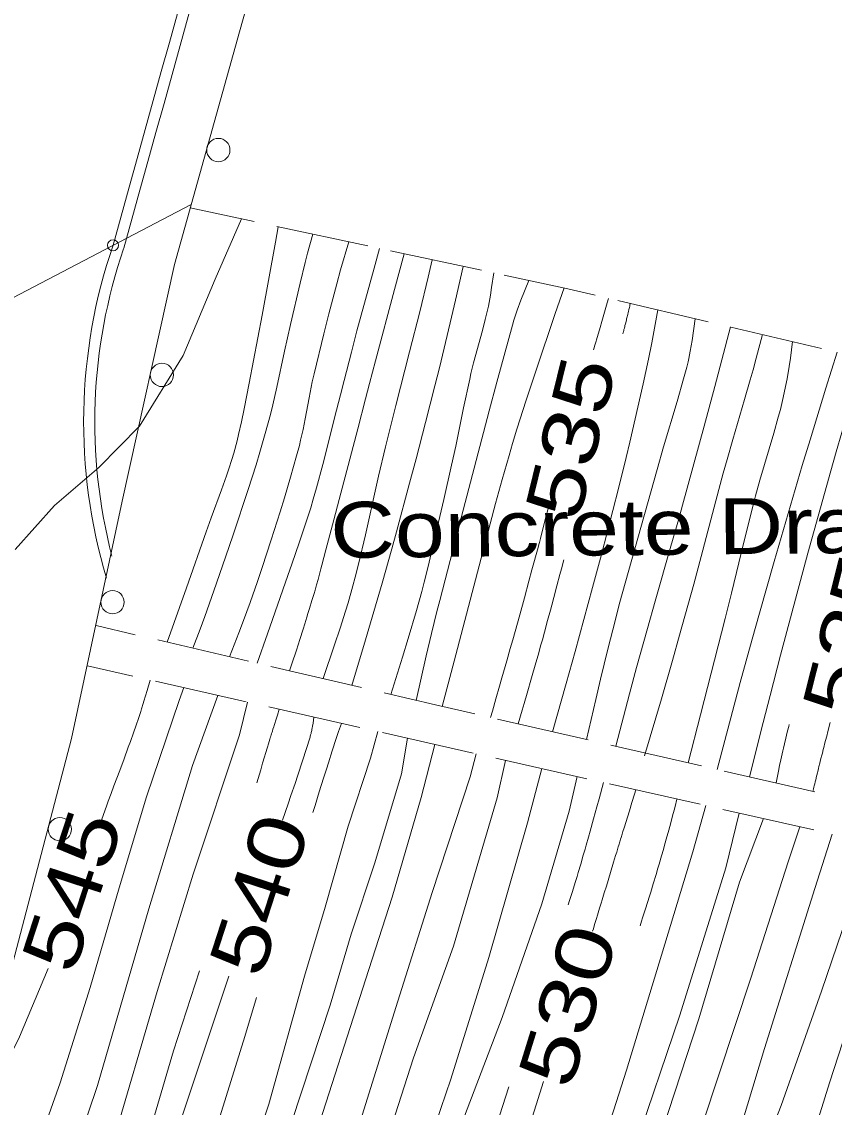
# Model space of a CAD drawing. Extents: x 2361284 to 2366480, y 6976556 to 6985346.
# Drawn here: x 2364677.2 to 2364747.1, y 6978774.8 to 6978868.1 of the extents above; entities that cross this region are included whole.
import ezdxf
from ezdxf.enums import TextEntityAlignment as Align

# ---------------------------------------------------------------- set-up
doc = ezdxf.new("R2010")
doc.units = 0
doc.header["$LTSCALE"] = 1.9
doc.header["$PDMODE"] = 32
doc.header["$PDSIZE"] = 0.95
for name, color, linetype, lineweight in [('12', 7, 'Continuous', 13), ('13', 7, 'Continuous', 13), ('17', 7, 'Continuous', 13), ('24', 7, 'Continuous', 13), ('3', 7, 'Continuous', 13), ('6', 7, 'Continuous', 13), ('8', 7, 'Continuous', 13)]:
    doc.layers.add(name, color=color, linetype=linetype, lineweight=lineweight)

msp = doc.modelspace()

# ---------------------------------------------------------------- linework, layer by layer
at = {"layer": '12'}
for points in [[(2364699.246, 6978850.514), (2364699.009, 6978849.181), (2364697.847, 6978842.92), (2364696.733, 6978837.049), (2364696.306, 6978834.848), (2364696.078, 6978833.75), (2364695.831, 6978832.657), (2364695.698, 6978832.113), (2364695.408, 6978831.031), (2364695.25, 6978830.494), (2364694.993, 6978829.693), (2364694.785, 6978829.088), (2364694.353, 6978827.883), (2364693.466, 6978825.486), (2364693.034, 6978824.283), (2364691.35, 6978819.477), (2364689.684, 6978814.791)], [(2364712.483, 6978847.679), (2364712.129, 6978846.184), (2364711.406, 6978843.199), (2364710.539, 6978839.745), (2364709.358, 6978835.145), (2364708.774, 6978832.844), (2364708.465, 6978831.587), (2364707.876, 6978829.068), (2364706.735, 6978824.018), (2364706.142, 6978821.498), (2364705.861, 6978820.389), (2364705.663, 6978819.653), (2364705.244, 6978818.189), (2364705.024, 6978817.459), (2364704.567, 6978816.005), (2364704.093, 6978814.555), (2364703.116, 6978811.658)], [(2364727.646, 6978844.353), (2364727.533, 6978843.956), (2364727.305, 6978843.162), (2364727.075, 6978842.368), (2364726.921, 6978841.84), (2364726.61, 6978840.783), (2364726.581, 6978840.687), (2364726.522, 6978840.496), (2364726.443, 6978840.241), (2364726.404, 6978840.113), (2364726.348, 6978839.921)], [(2364740.876, 6978841.239), (2364740.349, 6978839.225), (2364740.075, 6978838.221), (2364739.834, 6978837.362), (2364739.336, 6978835.649), (2364738.326, 6978832.226), (2364737.838, 6978830.51), (2364737.512, 6978829.319), (2364736.877, 6978826.933), (2364735.625, 6978822.156), (2364734.98, 6978819.772), (2364733.758, 6978815.396), (2364733.137, 6978813.21), (2364732.194, 6978809.935), (2364730.75, 6978805.031)], [(2364722.477, 6978826.363), (2364722.372, 6978825.984), (2364722.304, 6978825.73), (2364722.26, 6978825.561), (2364722.173, 6978825.223), (2364721.788, 6978823.696), (2364721.701, 6978823.358), (2364721.657, 6978823.188), (2364721.589, 6978822.935), (2364721.065, 6978821.005), (2364720.802, 6978820.041), (2364720.406, 6978818.595), (2364720.006, 6978817.15), (2364719.806, 6978816.427), (2364719.403, 6978814.983), (2364719.2, 6978814.262), (2364718.894, 6978813.179), (2364718.484, 6978811.737), (2364718.278, 6978811.016), (2364717.967, 6978809.935), (2364717.654, 6978808.855), (2364717.497, 6978808.315)], [(2364688.225, 6978811.537), (2364687.962, 6978810.635), (2364687.829, 6978810.185), (2364687.694, 6978809.736), (2364687.626, 6978809.511), (2364687.487, 6978809.062), (2364687.417, 6978808.839), (2364687.31, 6978808.503), (2364687.164, 6978808.057), (2364687.089, 6978807.835), (2364686.975, 6978807.502), (2364686.858, 6978807.17), (2364686.799, 6978807.004), (2364686.527, 6978806.256), (2364686.344, 6978805.758), (2364685.975, 6978804.764), (2364685.604, 6978803.77), (2364685.108, 6978802.445), (2364684.862, 6978801.782), (2364684.617, 6978801.119), (2364684.495, 6978800.787), (2364684.313, 6978800.289), (2364683.913, 6978799.185)], [(2364702.307, 6978808.351), (2364702.23, 6978807.836), (2364702.189, 6978807.579), (2364702.159, 6978807.408), (2364702.143, 6978807.323), (2364702.117, 6978807.195), (2364702.08, 6978807.026), (2364702.06, 6978806.942), (2364702.027, 6978806.816), (2364701.992, 6978806.69), (2364701.973, 6978806.628), (2364701.89, 6978806.361), (2364701.723, 6978805.829), (2364701.554, 6978805.298), (2364701.44, 6978804.944), (2364701.21, 6978804.238), (2364701.036, 6978803.709), (2364700.918, 6978803.357), (2364700.682, 6978802.654), (2364700.324, 6978801.6), (2364700.084, 6978800.898), (2364699.601, 6978799.494)], [(2364746.713, 6978807.893), (2364746.513, 6978807.114), (2364746.412, 6978806.724), (2364746.312, 6978806.335), (2364746.263, 6978806.14), (2364746.163, 6978805.75), (2364746.113, 6978805.556), (2364746.039, 6978805.263), (2364745.973, 6978805.003), (2364745.941, 6978804.873), (2364745.891, 6978804.678), (2364745.818, 6978804.386), (2364745.745, 6978804.093), (2364745.709, 6978803.947), (2364745.644, 6978803.687), (2364745.612, 6978803.557), (2364745.564, 6978803.361), (2364745.517, 6978803.166), (2364745.493, 6978803.068), (2364745.446, 6978802.873), (2364745.422, 6978802.775), (2364745.387, 6978802.628), (2364745.34, 6978802.433), (2364745.317, 6978802.335), (2364745.282, 6978802.188), (2364745.23, 6978801.968)], [(2364716.257, 6978805.193), (2364715.736, 6978803.218), (2364712.491, 6978793.287), (2364709.529, 6978783.928), (2364705.734, 6978771.842)], [(2364729.998, 6978802.104), (2364729.886, 6978801.741), (2364729.661, 6978801.014), (2364729.437, 6978800.287), (2364728.989, 6978798.834), (2364728.888, 6978798.505), (2364728.82, 6978798.285), (2364728.73, 6978797.992), (2364728.686, 6978797.846), (2364728.618, 6978797.626), (2364728.529, 6978797.334), (2364728.484, 6978797.187), (2364728.35, 6978796.748), (2364728.261, 6978796.455), (2364728.083, 6978795.869), (2364727.816, 6978794.99), (2364727.46, 6978793.818), (2364727.282, 6978793.232), (2364727.104, 6978792.646), (2364727.015, 6978792.353), (2364726.881, 6978791.914), (2364726.761, 6978791.523), (2364726.701, 6978791.328), (2364726.612, 6978791.035), (2364726.476, 6978790.596), (2364726.386, 6978790.304), (2364726.341, 6978790.157), (2364726.273, 6978789.938)], [(2364744.099, 6978798.928), (2364743.108, 6978795.908), (2364739.882, 6978785.897), (2364735.76, 6978773.437)], [(2364679.451, 6978786.732), (2364676.977, 6978780.858), (2364673.767, 6978774.398)], [(2364694.987, 6978786.08), (2364690.534, 6978772.767)], [(2364722.056, 6978777.017), (2364718.871, 6978766.916), (2364713.193, 6978748.811), (2364710.275, 6978740.243), (2364704.334, 6978723.455), (2364699.237, 6978707.356), (2364694.246, 6978690.508), (2364687.128, 6978669.308), (2364684.236, 6978660.081), (2364678.277, 6978642.023), (2364672.902, 6978626.701), (2364665.407, 6978606.08), (2364660.247, 6978590.409), (2364653.383, 6978568.593), (2364648.092, 6978553.932), (2364641.262, 6978531.855), (2364636.145, 6978514.685), (2364629.76, 6978494.144), (2364623.243, 6978471.76), (2364619.929, 6978459.459), (2364615.948, 6978443.839), (2364612.675, 6978428.297), (2364610.101, 6978414.013), (2364608.711, 6978407.56)]]:
    msp.add_lwpolyline(points, dxfattribs=at)
at = {"layer": '13'}
for points in [[(2364696.068, 6978851.194), (2364693.817, 6978846.012), (2364691.05, 6978839.455), (2364687.298, 6978833.37), (2364683.802, 6978829.817), (2364679.993, 6978826.539), (2364676.619, 6978822.767)], [(2364702.222, 6978849.873), (2364701.756, 6978848.245), (2364701.545, 6978847.425), (2364701.121, 6978845.653), (2364700.296, 6978842.103), (2364699.784, 6978839.802), (2364699.114, 6978836.73), (2364698.762, 6978835.198), (2364698.562, 6978834.379), (2364698.129, 6978832.749), (2364697.661, 6978831.129), (2364697.332, 6978830.053), (2364696.65, 6978827.909), (2364695.369, 6978824.027), (2364694.712, 6978822.093), (2364693.702, 6978819.199), (2364692.913, 6978817.009), (2364692.512, 6978815.917), (2364691.899, 6978814.282)], [(2364705.299, 6978849.211), (2364704.605, 6978846.801), (2364704.273, 6978845.591), (2364703.599, 6978843.02), (2364703.166, 6978841.303), (2364702.326, 6978837.862), (2364702.171, 6978837.182), (2364701.895, 6978835.813), (2364701.553, 6978833.983), (2364701.37, 6978833.071), (2364701.167, 6978832.163), (2364701.055, 6978831.711), (2364700.815, 6978830.802), (2364700.307, 6978828.992), (2364699.769, 6978827.191), (2364699.397, 6978825.994), (2364698.632, 6978823.606), (2364697.845, 6978821.206), (2364697.442, 6978820.009), (2364696.822, 6978818.219), (2364696.252, 6978816.652), (2364695.859, 6978815.612), (2364695.046, 6978813.542)], [(2364707.954, 6978848.646), (2364707.49, 6978846.942), (2364706.011, 6978841.567), (2364705.533, 6978839.738), (2364704.914, 6978837.295), (2364704.603, 6978836.074), (2364704.092, 6978834.073), (2364703.41, 6978831.404), (2364703.063, 6978830.071), (2364702.527, 6978828.076), (2364702.249, 6978827.081), (2364702.034, 6978826.345), (2364701.57, 6978824.884), (2364701.076, 6978823.433), (2364700.398, 6978821.505), (2364700.061, 6978820.54), (2364698.316, 6978815.5), (2364697.432, 6978812.984)], [(2364710.068, 6978848.196), (2364709.249, 6978845.122), (2364707.616, 6978838.972), (2364707.1, 6978837.024), (2364706.757, 6978835.724), (2364706.074, 6978833.125), (2364705.393, 6978830.525), (2364704.486, 6978827.059), (2364704.031, 6978825.326), (2364703.347, 6978822.727), (2364703.003, 6978821.428), (2364702.912, 6978821.088), (2364702.851, 6978820.861), (2364702.726, 6978820.408), (2364702.662, 6978820.182), (2364702.534, 6978819.73), (2364702.404, 6978819.279), (2364702.316, 6978818.978), (2364702.137, 6978818.378), (2364701.933, 6978817.704), (2364701.794, 6978817.255), (2364701.702, 6978816.956), (2364701.514, 6978816.358), (2364701.372, 6978815.91), (2364701.086, 6978815.015), (2364700.798, 6978814.12), (2364700.412, 6978812.928), (2364700.219, 6978812.331)], [(2364715.159, 6978847.105), (2364714.494, 6978844.197), (2364714.039, 6978842.261), (2364713.102, 6978838.395), (2364712.71, 6978836.823), (2364711.91, 6978833.682), (2364711.092, 6978830.547), (2364710.536, 6978828.46), (2364709.406, 6978824.289), (2364708.999, 6978822.816), (2364708.172, 6978819.875), (2364707.325, 6978816.939), (2364706.751, 6978814.985), (2364705.581, 6978811.082)], [(2364717.773, 6978846.549), (2364717.594, 6978845.276), (2364717.491, 6978844.642), (2364717.311, 6978843.695), (2364717.155, 6978842.992), (2364717.043, 6978842.525), (2364716.803, 6978841.596), (2364716.048, 6978838.818), (2364715.817, 6978837.887), (2364715.711, 6978837.419), (2364715.187, 6978834.952), (2364714.504, 6978831.659), (2364714.151, 6978830.015), (2364713.488, 6978827.066), (2364713.034, 6978825.104), (2364712.095, 6978821.184), (2364711.788, 6978819.962), (2364711.576, 6978819.15), (2364711.132, 6978817.532), (2364710.428, 6978815.114), (2364709.937, 6978813.508), (2364708.919, 6978810.304)], [(2364720.791, 6978845.898), (2364720.111, 6978844.2), (2364719.791, 6978843.346), (2364719.504, 6978842.482), (2364719.376, 6978842.044), (2364718.036, 6978837.149), (2364717.386, 6978834.696), (2364715.158, 6978826.134), (2364713.132, 6978818.384), (2364712.889, 6978817.434), (2364712.42, 6978815.529), (2364711.971, 6978813.62), (2364711.104, 6978809.794)], [(2364723.827, 6978845.247), (2364723.068, 6978843.04), (2364721.385, 6978838.09), (2364720.564, 6978835.608), (2364719.773, 6978833.116), (2364719.393, 6978831.865), (2364719.09, 6978830.837), (2364718.505, 6978828.776), (2364717.94, 6978826.71), (2364716.841, 6978822.569), (2364714.5, 6978813.704), (2364713.349, 6978809.266)], [(2364729.52, 6978843.911), (2364729.485, 6978843.759), (2364729.467, 6978843.682), (2364729.44, 6978843.568), (2364729.4, 6978843.397), (2364729.36, 6978843.226), (2364729.339, 6978843.14), (2364729.298, 6978842.969), (2364729.278, 6978842.883), (2364729.247, 6978842.755), (2364729.205, 6978842.584), (2364729.184, 6978842.499), (2364729.153, 6978842.37), (2364729.105, 6978842.178), (2364729.062, 6978842.008), (2364729.041, 6978841.922), (2364729.008, 6978841.794), (2364728.976, 6978841.666), (2364728.959, 6978841.603), (2364728.926, 6978841.475), (2364728.91, 6978841.411), (2364728.885, 6978841.315)], [(2364731.895, 6978843.354), (2364731.358, 6978840.53), (2364731.074, 6978839.12), (2364730.626, 6978837.011), (2364729.945, 6978834), (2364729.474, 6978831.997), (2364729.152, 6978830.664), (2364728.491, 6978828.001), (2364727.526, 6978824.222), (2364727.034, 6978822.336), (2364726.282, 6978819.509), (2364724.774, 6978813.985), (2364724.005, 6978811.228), (2364722.83, 6978807.097)], [(2364735.093, 6978842.604), (2364734.837, 6978840.735), (2364734.682, 6978839.806), (2364734.558, 6978839.19), (2364734.488, 6978838.884), (2364734.372, 6978838.427), (2364734.101, 6978837.446), (2364733.541, 6978835.492), (2364732.389, 6978831.595), (2364731.826, 6978829.643), (2364729.643, 6978821.913), (2364728.576, 6978818.041), (2364728.234, 6978816.757), (2364727.577, 6978814.183), (2364726.95, 6978811.602), (2364726.545, 6978809.878), (2364725.756, 6978806.424)], [(2364738.13, 6978841.893), (2364736.786, 6978836.779), (2364735.874, 6978833.374), (2364734.015, 6978826.573), (2364733.685, 6978825.393), (2364733.012, 6978823.038), (2364731.65, 6978818.332), (2364730.986, 6978815.974), (2364730.065, 6978812.604), (2364729.463, 6978810.354), (2364728.282, 6978805.848)], [(2364743.483, 6978840.634), (2364743.289, 6978839.205), (2364743.183, 6978838.492), (2364743.005, 6978837.426), (2364742.796, 6978836.364), (2364742.678, 6978835.836), (2364742.424, 6978834.811), (2364742.243, 6978834.131), (2364741.859, 6978832.778), (2364740.653, 6978828.736), (2364740.279, 6978827.382), (2364740.104, 6978826.701), (2364739.297, 6978823.406), (2364738.226, 6978819.011), (2364737.678, 6978816.817), (2364735.57, 6978808.553), (2364734.496, 6978804.426)], [(2364747.321, 6978839.73), (2364746.35, 6978836.621), (2364744.986, 6978832.19), (2364744.313, 6978829.972), (2364743.495, 6978827.227), (2364741.892, 6978821.728), (2364740.619, 6978817.284), (2364739.995, 6978815.059), (2364738.97, 6978811.332), (2364738.298, 6978808.843), (2364736.981, 6978803.86)], [(2364749.365, 6978839.249), (2364749.193, 6978838.228), (2364749.095, 6978837.72), (2364748.982, 6978837.216), (2364748.917, 6978836.965), (2364748.688, 6978836.133), (2364748.212, 6978834.476), (2364747.233, 6978831.172), (2364746.758, 6978829.515), (2364744.792, 6978822.453), (2364743.829, 6978818.916), (2364742.446, 6978813.691), (2364741.542, 6978810.204), (2364740.948, 6978807.876), (2364739.777, 6978803.217)], [(2364723.789, 6978821.875), (2364723.597, 6978821.114), (2364723.469, 6978820.617), (2364723.209, 6978819.625), (2364722.946, 6978818.634), (2364722.769, 6978817.974), (2364722.65, 6978817.534), (2364722.41, 6978816.654), (2364722.137, 6978815.665), (2364721.954, 6978815.007), (2364721.831, 6978814.568), (2364721.584, 6978813.69), (2364721.397, 6978813.032), (2364721.021, 6978811.718), (2364720.641, 6978810.404), (2364720.386, 6978809.528), (2364720.215, 6978808.945), (2364719.872, 6978807.778)], [(2364691.111, 6978810.884), (2364690.712, 6978809.78), (2364687.921, 6978801.494), (2364685.546, 6978793.671), (2364683.067, 6978785.117), (2364680.475, 6978776.912), (2364677.622, 6978768.824)], [(2364694.048, 6978810.212), (2364691.855, 6978804.191), (2364688.103, 6978791.875), (2364683.697, 6978776.672), (2364677.462, 6978758.261)], [(2364696.603, 6978809.636), (2364695.91, 6978806.821), (2364691.934, 6978794.861), (2364688.83, 6978784.751), (2364684.908, 6978771.354)], [(2364699.33, 6978809.022), (2364699.168, 6978808.518), (2364699.088, 6978808.266), (2364699.007, 6978808.014), (2364698.967, 6978807.888), (2364698.887, 6978807.635), (2364698.847, 6978807.509), (2364698.788, 6978807.32), (2364698.735, 6978807.151), (2364698.709, 6978807.067), (2364698.67, 6978806.941), (2364698.631, 6978806.814), (2364698.612, 6978806.751), (2364698.573, 6978806.624), (2364698.554, 6978806.561), (2364698.525, 6978806.466), (2364698.399, 6978806.049), (2364698.316, 6978805.771), (2364698.149, 6978805.216), (2364698.065, 6978804.938), (2364697.898, 6978804.382), (2364697.732, 6978803.826), (2364697.399, 6978802.714)], [(2364707.819, 6978807.104), (2364707.181, 6978804.827), (2364705.266, 6978798.968), (2364703.282, 6978792.009), (2364701.489, 6978786.082), (2364698.423, 6978775.082), (2364696.809, 6978770.157)], [(2364704.672, 6978807.813), (2364704.435, 6978807.116), (2364704.317, 6978806.767), (2364704.141, 6978806.244), (2364703.969, 6978805.719), (2364703.885, 6978805.456), (2364703.553, 6978804.411), (2364703.387, 6978803.888), (2364703.14, 6978803.104), (2364702.771, 6978801.927), (2364702.406, 6978800.749), (2364702.225, 6978800.159)], [(2364743.196, 6978807.729), (2364743.148, 6978807.544), (2364743.053, 6978807.174), (2364742.96, 6978806.803), (2364742.9, 6978806.555), (2364742.782, 6978806.06), (2364742.696, 6978805.688), (2364742.639, 6978805.439), (2364742.528, 6978804.942), (2364742.473, 6978804.693), (2364742.366, 6978804.195), (2364742.26, 6978803.696), (2364742.052, 6978802.698)], [(2364710.355, 6978806.528), (2364709.834, 6978803.482), (2364707.536, 6978795.81), (2364705.514, 6978789.69), (2364703.702, 6978783.593), (2364700.408, 6978773.571)], [(2364712.72, 6978806), (2364711.523, 6978801.428), (2364709.044, 6978792.874), (2364707.024, 6978786.644), (2364702.001, 6978771.076)], [(2364718.792, 6978804.627), (2364718.073, 6978801.42), (2364714.305, 6978788.664), (2364710.866, 6978779.051), (2364707.233, 6978767.746)], [(2364721.9, 6978803.927), (2364720.674, 6978799.255), (2364717.353, 6978787.673), (2364714.073, 6978777.221), (2364708.051, 6978759.572)], [(2364724.936, 6978803.246), (2364724.265, 6978800.279), (2364721.92, 6978792.296), (2364718.502, 6978782.522), (2364714.298, 6978771.503)], [(2364727.212, 6978802.727), (2364726.837, 6978801.335), (2364726.648, 6978800.639), (2364726.362, 6978799.596), (2364726.072, 6978798.554), (2364725.926, 6978798.034), (2364725.729, 6978797.34), (2364725.63, 6978796.994), (2364725.48, 6978796.474), (2364725.252, 6978795.696), (2364725.047, 6978795.005), (2364724.943, 6978794.66), (2364724.786, 6978794.143), (2364724.548, 6978793.368), (2364724.386, 6978792.852), (2364724.304, 6978792.594), (2364724.181, 6978792.208)], [(2364736.021, 6978800.741), (2364734.909, 6978796.76), (2364732.193, 6978787.874), (2364729.187, 6978777.985), (2364726.516, 6978769.659)], [(2364733.535, 6978801.307), (2364733.368, 6978800.664), (2364733.284, 6978800.342), (2364733.156, 6978799.861), (2364732.963, 6978799.139), (2364732.767, 6978798.418), (2364732.668, 6978798.058), (2364732.467, 6978797.338), (2364732.366, 6978796.979), (2364732.212, 6978796.44), (2364732.005, 6978795.723), (2364731.9, 6978795.364), (2364731.741, 6978794.827), (2364731.499, 6978794.022), (2364731.281, 6978793.308), (2364731.171, 6978792.951), (2364731.003, 6978792.416), (2364730.834, 6978791.882), (2364730.749, 6978791.615), (2364730.577, 6978791.082), (2364730.49, 6978790.815), (2364730.359, 6978790.416)], [(2364738.897, 6978800.098), (2364737.742, 6978795.397), (2364733.782, 6978782.738), (2364729.852, 6978771.161), (2364723.953, 6978755.183), (2364718.899, 6978739.735), (2364715.661, 6978728.063), (2364712.018, 6978715.718), (2364706.049, 6978695.6), (2364696.937, 6978667.301), (2364684.571, 6978633.213), (2364672.673, 6978598.147), (2364651.731, 6978537.284), (2364641.983, 6978506.55), (2364634.778, 6978479.741), (2364625.292, 6978438.199), (2364617.007, 6978399.727), (2364611.542, 6978376.104), (2364605.611, 6978351.987)], [(2364740.982, 6978799.628), (2364738.904, 6978794.148), (2364735.425, 6978782.403), (2364731.246, 6978769.704)], [(2364746.885, 6978798.294), (2364745.379, 6978793.619), (2364741.069, 6978779.867), (2364738.152, 6978770.17), (2364733.649, 6978756.765), (2364729.767, 6978744.339), (2364724.709, 6978728.269), (2364717.983, 6978705.694), (2364711.861, 6978687.035), (2364698.819, 6978651.399), (2364689.341, 6978623.787), (2364680.372, 6978598.451), (2364670.266, 6978568.343), (2364655.238, 6978523.018), (2364647.568, 6978494.453), (2364639.388, 6978465.994), (2364628.645, 6978420.999), (2364621.04, 6978385.746), (2364619.493, 6978379.19)], [(2364749.841, 6978797.632), (2364748.629, 6978792.6), (2364745.973, 6978784.785), (2364742.506, 6978774.961), (2364738.131, 6978763.869)], [(2364753.008, 6978796.922), (2364752.301, 6978794.505), (2364749.33, 6978785.117), (2364746.658, 6978776.911), (2364743.291, 6978766.148)], [(2364692.473, 6978786.536), (2364690.218, 6978779.673), (2364687.245, 6978769.516)], [(2364697.365, 6978784.243), (2364696.367, 6978780.892), (2364691.282, 6978764.584)], [(2364719.069, 6978776.579), (2364717.204, 6978770.771), (2364709.934, 6978747.69), (2364705.583, 6978735.147), (2364699.427, 6978714.768), (2364694.81, 6978700.593), (2364689.612, 6978684.643), (2364680.422, 6978657.305), (2364674.199, 6978637.555), (2364667.325, 6978617.957), (2364658.263, 6978591.92), (2364653.144, 6978575.871), (2364647.266, 6978556.703), (2364640.289, 6978536.376), (2364635.036, 6978520.876), (2364627.72, 6978496.255), (2364624.071, 6978482.499), (2364619.144, 6978463.131), (2364614.66, 6978445.657), (2364610.483, 6978426.476), (2364606.4, 6978409.868)]]:
    msp.add_lwpolyline(points, dxfattribs=at)
at = {"layer": '17'}
msp.add_lwpolyline([(2364725.406, 6978971.61), (2364701.527, 6978887.248), (2364695.895, 6978867.272), (2364690.305, 6978847.278), (2364685.82, 6978826.915), (2364681.473, 6978806.513), (2364670.702, 6978765.528), (2364659.902, 6978724.543), (2364646.048, 6978672.238), (2364632.215, 6978619.934), (2364624.651, 6978588.64), (2364617.861, 6978557.143), (2364614.174, 6978538.917), (2364611.088, 6978520.598), (2364606.775, 6978489.275), (2364602.743, 6978457.915), (2364598.761, 6978425.525), (2364594.739, 6978393.145), (2364592.413, 6978374.802), (2364590.057, 6978356.459)], dxfattribs=at)
for centre in [(2364694.09, 6978857.106), (2364689.233, 6978837.77), (2364684.99, 6978818.232), (2364680.457, 6978798.71)]:
    msp.add_circle(centre, 1, dxfattribs=at)
at = {"layer": '24'}
for p, q in [((2364697.171, 6978850.965), (2364691.669, 6978852.132)), ((2364706.952, 6978848.867), (2364699.126, 6978850.543)), ((2364716.731, 6978846.769), (2364708.906, 6978848.445)), ((2364736.225, 6978842.335), (2364728.438, 6978844.161)), ((2364745.958, 6978840.047), (2364738.17, 6978841.873))]:
    msp.add_line(p, q, dxfattribs=at)
msp.add_lwpolyline([(2364726.493, 6978844.622), (2364723.877, 6978845.237), (2364718.685, 6978846.348)], dxfattribs=at)
at = {"layer": '3'}
msp.add_line((2364685.955, 6978848.662), (2364685.938, 6978848.608), dxfattribs=at)
for centre, radius, start, end in [((2395489.598, 6970295.181), 31970.108, 163.88809, 164.48122), ((2395489.598, 6970295.181), 31969.148, 163.88809, 164.48122), ((2298600.151, 6997680.227), 68677.501, 344.06468, 344.33695), ((2298590.38, 6997682.992), 68688.615, 344.06443, 344.33693), ((2364729.456, 6978833.728), 46.951, 161.12227, 196.60307), ((2364729.456, 6978833.728), 45.991, 161.12231, 194.5417)]:
    msp.add_arc(centre, radius, start, end, dxfattribs=at)
msp.add_point((2364685.03, 6978848.919), dxfattribs=at)
at = {"layer": '6'}
for p, q in [((2364686.939, 6978815.435), (2364683.581, 6978816.223)), ((2364696.67, 6978813.157), (2364688.882, 6978814.983)), ((2364682.824, 6978812.756), (2364686.723, 6978811.873)), ((2364706.403, 6978810.89), (2364698.615, 6978812.706)), ((2364688.676, 6978811.431), (2364696.483, 6978809.665)), ((2364698.438, 6978809.224), (2364706.246, 6978807.458)), ((2364725.887, 6978806.396), (2364718.088, 6978808.181)), ((2364708.2, 6978807.018), (2364716.007, 6978805.251)), ((2364735.638, 6978804.167), (2364727.841, 6978805.954)), ((2364717.96, 6978804.809), (2364725.768, 6978803.053)), ((2364745.39, 6978801.93), (2364737.593, 6978803.716)), ((2364727.723, 6978802.612), (2364735.53, 6978800.856)), ((2364737.484, 6978800.415), (2364745.291, 6978798.659))]:
    msp.add_line(p, q, dxfattribs=at)
msp.add_lwpolyline([(2364716.145, 6978808.632), (2364712.777, 6978809.4), (2364708.347, 6978810.438)], dxfattribs=at)
at = {"layer": '8'}
msp.add_line((2364691.756, 6978852.433), (2364632.986, 6978821.712), dxfattribs=at)

# ---------------------------------------------------------------- texts
at = {"layer": '12', "width": 1.3}
for s, height, rotation, p in [(' 535 ', 4.8, 76.231, (2364726.726, 6978831.824)), (' 525 ', 4.8, 75.837, (2364750.595, 6978814.812)), (' 545 ', 4.799, 71.879, (2364683.781, 6978792.706)), (' 540 ', 4.799, 72.024, (2364699.896, 6978792.37)), (' 530 ', 4.8, 72.7, (2364726.426, 6978782.847))]:
    msp.add_text(s, height=height, rotation=rotation, dxfattribs=at).set_placement(p, align=Align.CENTER)
at = {"layer": '6', "width": 1.2}
msp.add_text('Concrete Drain', height=4.799, rotation=0.545, dxfattribs=at).set_placement((2364703.737, 6978822.035))

doc.saveas('drawing.dxf')
